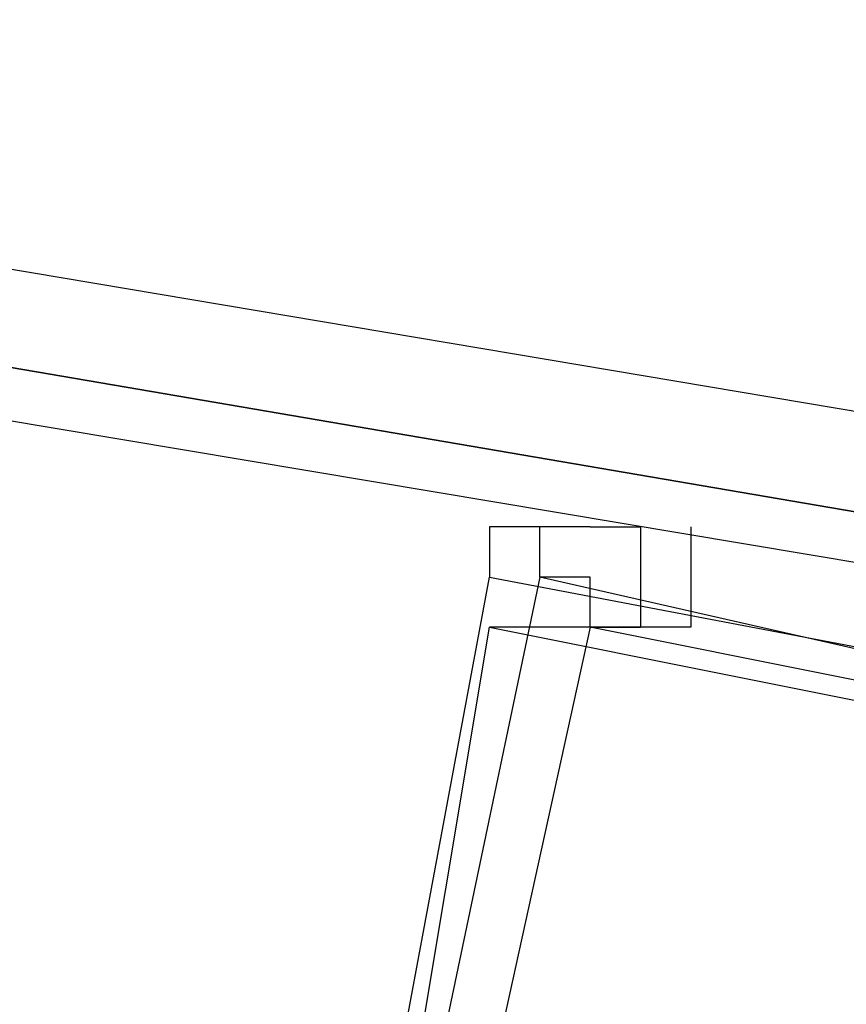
# Model space of a CAD drawing. Header units: feet. Extents: x -79 to 198, y -22 to 181.
# Tile 775 of 982: x 107.382 to 107.601, y 152.118 to 152.379. Entities that reach past the tile are written whole.
import ezdxf

# ---------------------------------------------------------------- set-up
doc = ezdxf.new("R2010")
doc.units = ezdxf.units.FT
doc.layers.add('A-LINEA', color=7, linetype='CONTINUOUS')

msp = doc.modelspace()

# ---------------------------------------------------------------- linework, layer by layer
at = {"layer": 'A-LINEA'}
for p, q in [((107.5333, 152.2578), (107.5333, 152.2578)), ((107.5333, 152.2578), (107.5333, 152.2578)), ((107.5333, 152.2444), (107.5333, 152.2444)), ((107.5333, 152.2444), (107.5333, 152.2444))]:
    msp.add_line(p, q, dxfattribs=at)
for points in [[(107.6267, 152.2711), (103.7467, 152.9244), (103.7333, 152.9244), (103.7333, 152.9111), (107.6267, 152.2444), (107.6267, 152.2578), (107.6267, 152.2711)], [(107.6267, 152.2711), (103.7467, 152.9244), (103.7333, 152.9244), (103.7333, 152.9111), (107.6267, 152.2444), (107.6267, 152.2578), (107.6267, 152.2711)], [(107.6267, 152.2444), (103.7333, 152.9111), (103.7333, 152.8844), (107.6267, 152.2311), (107.6267, 152.2444)], [(107.6267, 152.2444), (103.7333, 152.9111), (103.7333, 152.8844), (107.6267, 152.2311), (107.6267, 152.2444)], [(107.5333, 152.2444), (107.52, 152.2444), (107.52, 152.2444), (107.5067, 152.2444), (107.5067, 152.2444), (107.5067, 152.2444), (107.5067, 152.2311), (107.5067, 152.2311), (107.5067, 152.2311)], [(107.5333, 152.2444), (107.5333, 152.2444), (107.5467, 152.2444), (107.5467, 152.2444), (107.5467, 152.2178), (107.5467, 152.2178), (107.52, 152.2178), (107.52, 152.2178), (107.52, 152.2178), (107.52, 152.2178), (107.52, 152.2178), (107.52, 152.2178), (107.52, 152.2178), (107.5067, 152.2178), (107.5067, 152.2178), (107.5067, 152.2178), (107.5067, 152.2178), (107.5067, 152.2178)], [(107.5333, 152.2444), (107.52, 152.2444), (107.52, 152.2444), (107.5067, 152.2444), (107.5067, 152.2444), (107.5067, 152.2444), (107.5067, 152.2311), (107.5067, 152.2311), (107.5067, 152.2311)], [(107.5333, 152.2444), (107.5333, 152.2444), (107.5467, 152.2444), (107.5467, 152.2444), (107.5467, 152.2178), (107.5467, 152.2178), (107.52, 152.2178), (107.52, 152.2178), (107.52, 152.2178), (107.52, 152.2178), (107.52, 152.2178), (107.52, 152.2178), (107.52, 152.2178), (107.5067, 152.2178), (107.5067, 152.2178), (107.5067, 152.2178), (107.5067, 152.2178), (107.5067, 152.2178)], [(107.56, 152.2444), (107.56, 152.2444), (107.56, 152.2444), (107.56, 152.2444), (107.56, 152.2178), (107.56, 152.2178), (107.5467, 152.2178), (107.5467, 152.2178), (107.5467, 152.2178), (107.5467, 152.2178), (107.5467, 152.2178), (107.5333, 152.2178), (107.5333, 152.2178), (107.5333, 152.2178), (107.5333, 152.2178), (107.5333, 152.2178), (107.5333, 152.2311), (107.5333, 152.2311), (107.52, 152.2311), (107.52, 152.2311), (107.52, 152.2444), (107.52, 152.2444)], [(107.56, 152.2444), (107.56, 152.2444), (107.56, 152.2444), (107.56, 152.2444), (107.56, 152.2178), (107.56, 152.2178), (107.5467, 152.2178), (107.5467, 152.2178), (107.5467, 152.2178), (107.5467, 152.2178), (107.5467, 152.2178), (107.5333, 152.2178), (107.5333, 152.2178), (107.5333, 152.2178), (107.5333, 152.2178), (107.5333, 152.2178), (107.5333, 152.2311), (107.5333, 152.2311), (107.52, 152.2311), (107.52, 152.2311), (107.52, 152.2444), (107.52, 152.2444)], [(107.5467, 152.2444), (107.5467, 152.2444), (107.5467, 152.2444)], [(107.5467, 152.2444), (107.5467, 152.2444), (107.5467, 152.2444)], [(107.4, 151.6578), (107.6933, 151.5911), (107.8133, 152.1644), (107.52, 152.2311), (107.4, 151.6578)], [(107.6933, 151.6044), (107.4, 151.6578), (107.5067, 152.2311), (107.7867, 152.1778), (107.6933, 151.6044)], [(107.4, 151.6578), (107.6933, 151.5911), (107.8133, 152.1644), (107.52, 152.2311), (107.4, 151.6578)], [(107.6933, 151.6044), (107.4, 151.6578), (107.5067, 152.2311), (107.7867, 152.1778), (107.6933, 151.6044)], [(107.4133, 151.6711), (107.68, 151.6044), (107.8, 152.1644), (107.5333, 152.2178), (107.4133, 151.6711)], [(107.68, 151.6178), (107.4133, 151.6578), (107.5067, 152.2178), (107.7733, 152.1644), (107.68, 151.6178)], [(107.4133, 151.6711), (107.68, 151.6044), (107.8, 152.1644), (107.5333, 152.2178), (107.4133, 151.6711)], [(107.68, 151.6178), (107.4133, 151.6578), (107.5067, 152.2178), (107.7733, 152.1644), (107.68, 151.6178)], [(107.5333, 152.2178), (107.5333, 152.2178), (107.5333, 152.2178), (107.5333, 152.2178), (107.5467, 152.2178)], [(107.5333, 152.2178), (107.5333, 152.2178), (107.5333, 152.2178), (107.5333, 152.2178), (107.5467, 152.2178)]]:
    msp.add_lwpolyline(points, dxfattribs=at)
msp.add_lwpolyline([(107.52, 152.2178), (107.52, 152.2178), (107.52, 152.2178), (107.52, 152.2178)], close=True, dxfattribs=at)
msp.add_lwpolyline([(107.52, 152.2178), (107.52, 152.2178), (107.52, 152.2178), (107.52, 152.2178)], close=True, dxfattribs=at)

doc.saveas('drawing.dxf')
